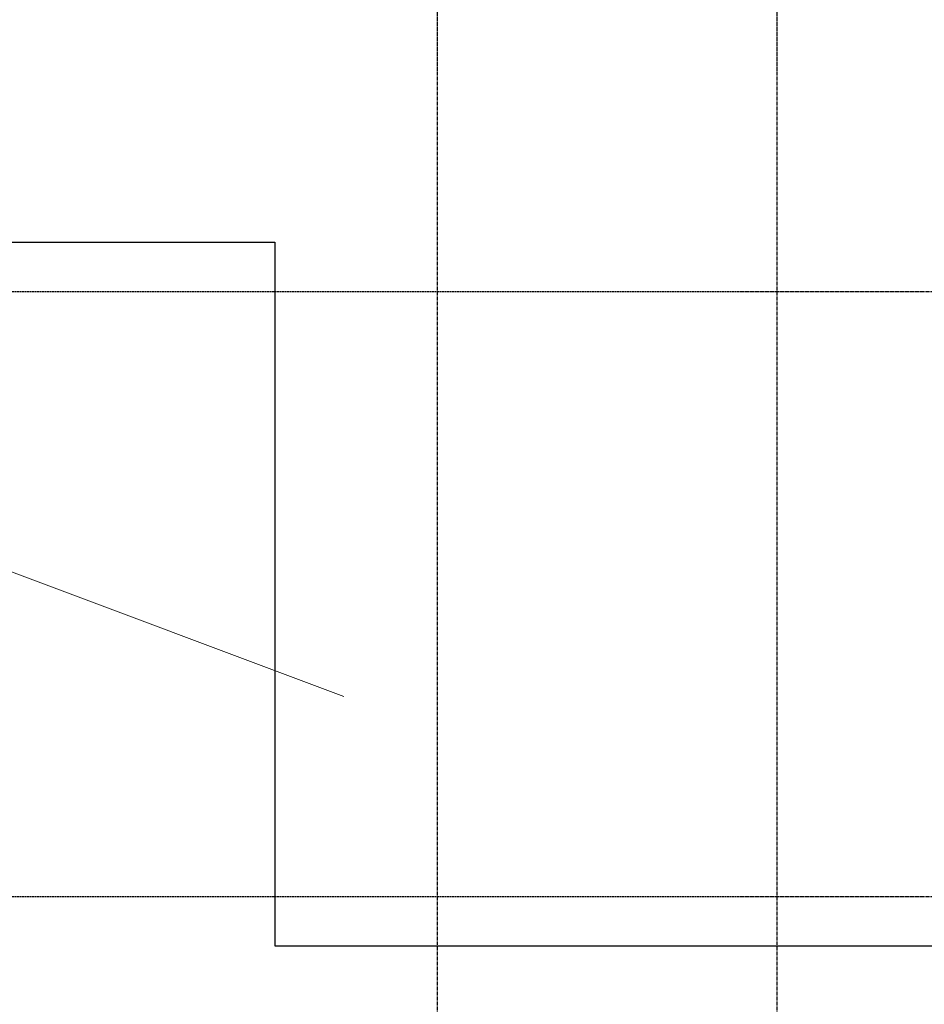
# Model space of a CAD drawing. Header units: millimetres. Extents: x -93479 to 1057970, y -66333 to 172656.
# Tile 338 of 473: x 642630 to 651823, y 22158 to 32164. Entities that reach past the tile are written whole.
import ezdxf
from ezdxf import colors
from ezdxf.entities.mleader import LeaderData, LeaderLine
from ezdxf.math import Vec2, Vec3

# ---------------------------------------------------------------- set-up
doc = ezdxf.new("R2010")
doc.units = ezdxf.units.MM
doc.linetypes.add('______5', pattern=[1100, 800, -100, 100, -100])
doc.linetypes.add('осевая', pattern=[50.8, 31.75, -6.35, 6.35, -6.35])
for name, color, linetype, lineweight in [('0 Фундамент', 5, 'Continuous', 30), ('Оси', 40, '______5', 18), ('подоснова', 151, 'Continuous', 5)]:
    doc.layers.add(name, color=color, linetype=linetype, lineweight=lineweight)
doc.styles.add('GOST-2.304_Type-B', font='GOST_Common.ttf')

# ---------------------------------------------------------------- blocks, each defined once
blk = doc.blocks.new('оси')
at = {"layer": 'Оси', "color": 7, "linetype": 'осевая', "lineweight": 25, "transparency": 33554687}
for p, q in [((18063.5, 151.4), (18063.5, -36280.2)), ((21513.5, 151.4), (21513.5, -36280.2)), ((-11815.1, -26006.9), (53620.6, -26006.9)), ((-11815.1, -32156.9), (53620.6, -32156.9))]:
    blk.add_line(p, q, dxfattribs=at)
blk = doc.blocks.new('_None')

msp = doc.modelspace()

# ---------------------------------------------------------------- linework, layer by layer
at = {"layer": '0 Фундамент', "color": 7}
msp.add_lwpolyline([(637123.3, 34852.1), (637123.3, 33402.1), (641323.3, 33402.1), (641323.3, 29902.1), (645223.3, 29902.1), (645223.3, 22752.1), (670823.3, 22752.1), (670823.3, 28902.1), (674423.3, 28902.1), (674423.3, 34852.1), (637123.3, 34852.1)], dxfattribs=at)

# ---------------------------------------------------------------- block references
at = {"color": 7}
msp.add_blockref('оси', (628809.6, 55409), dxfattribs=at)

# ---------------------------------------------------------------- leaders
at = {"layer": 'подоснова', "color": 7, "ltscale": 0.3}
ml = msp.add_multileader_mtext('Standard', dxfattribs=at)
ml.set_content('{\\T0.9;См.комплект 24-04-КЖ0.2}', color=7, style='GOST-2.304_Type-B')
ml.set_leader_properties(color=7, linetype='ByLayer', lineweight=15)
ml.set_arrow_properties(name='NONE')
ml.build(insert=Vec2(0, 0))
ml.multileader.update_dxf_attribs({"text_left_attachment_type": 6, "text_right_attachment_type": 6, "dogleg_length": 0.1, "arrow_head_size": 18})
ctx = ml.context
ctx.base_point, ctx.char_height, ctx.arrow_head_size, ctx.landing_gap_size, ctx.plane_origin = Vec3(637742, 26986.2), 250, 18, 20, Vec3(653634, 27721.5)
ctx.left_attachment, ctx.right_attachment, ctx.text_align_type = 6, 6, 1
notes = []
notes.append((ctx, [(0, (1, 1, 0), (641386.1, 26986), (-1, 0), 0.1, [(0, [(645925.6, 25287.4)], 0, [])])]))
ctx.mtext.insert, ctx.mtext.width, ctx.mtext.alignment, ctx.mtext.flow_direction = Vec3(639559.9, 27286.2), 4075.871, 2, 5
for ctx, leaders in notes:
    for number, flags, end, landing, length, lines in leaders:
        leader = LeaderData()
        leader.index, (leader.has_last_leader_line, leader.has_dogleg_vector, leader.attachment_direction) = number, flags
        leader.last_leader_point, leader.dogleg_vector, leader.dogleg_length = Vec3(end), Vec3(landing), length
        for number, points, colour, breaks in lines:
            line = LeaderLine()
            line.index, line.vertices, line.color, line.breaks = number, Vec3.list(points), colors.encode_raw_color(colour), breaks
            leader.lines.append(line)
        ctx.leaders.append(leader)

doc.saveas('drawing.dxf')
